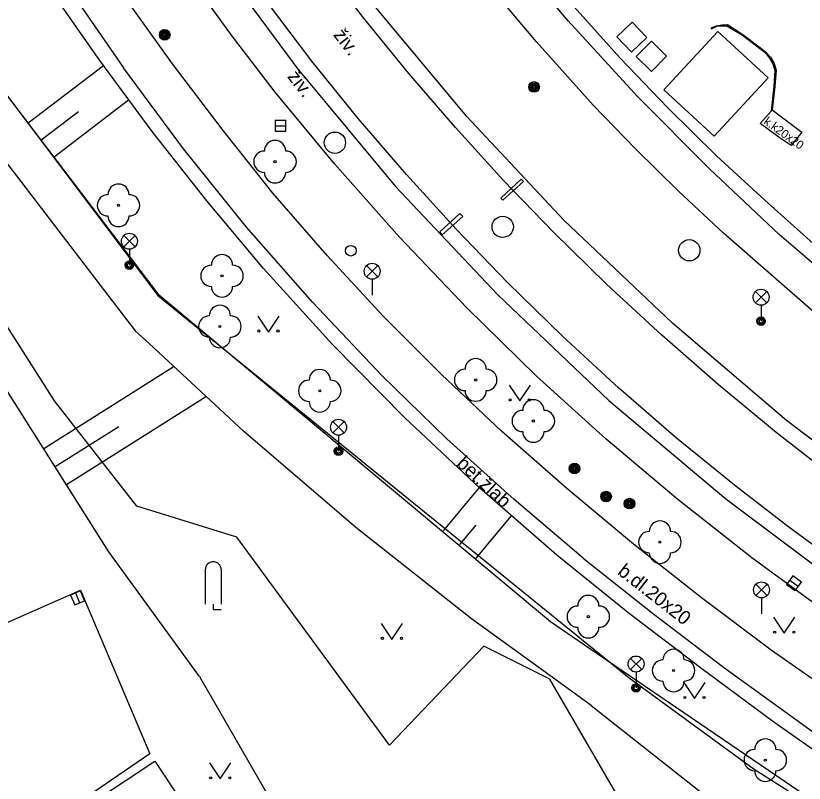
# Model space of a CAD drawing. Extents: x -600391 to -599491, y -1160176 to -1159402.
# Drawn here: x -599700.74 to -599663.72, y -1160137.13 to -1160101.08 of the extents above; entities that cross this region are included whole.
import ezdxf

# ---------------------------------------------------------------- set-up
doc = ezdxf.new("R2010")
doc.units = 0
for name, color, linetype in [('Level 10', 7, 'Continuous'), ('Level 11', 7, 'Continuous'), ('Level 13', 7, 'Continuous'), ('Level 14', 7, 'Continuous'), ('Level 15', 7, 'Continuous'), ('Level 21', 7, 'Continuous'), ('Level 22', 7, 'Continuous'), ('Level 24', 7, 'Continuous'), ('Level 25', 7, 'Continuous'), ('Level 26', 7, 'Continuous'), ('Level 27', 7, 'Continuous'), ('Level 28', 7, 'Continuous'), ('Level 33', 7, 'Continuous'), ('Level 36', 7, 'Continuous'), ('Level 40', 7, 'Continuous'), ('Level 42', 7, 'Continuous'), ('Level 7', 7, 'Continuous'), ('Level 9', 7, 'Continuous')]:
    doc.layers.add(name, color=color, linetype=linetype)

msp = doc.modelspace()

# ---------------------------------------------------------------- linework, layer by layer
at = {"layer": 'Level 10'}
for points in [[(-599673.63, -1160105.29), (-599676.29, -1160102.31), (-599678.85, -1160099.27), (-599681.33, -1160096.14), (-599683.71, -1160092.95)], [(-599688.57, -1160104.68), (-599690.57, -1160102.06), (-599692.4, -1160099.53), (-599694.18, -1160096.97), (-599695.9, -1160094.37)], [(-599676.29, -1160118.01), (-599679.56, -1160114.8), (-599682.72, -1160111.49), (-599685.76, -1160108.06), (-599688.57, -1160104.68)], [(-599667.52, -1160111.29), (-599669.61, -1160109.34), (-599671.65, -1160107.34), (-599673.63, -1160105.29)], [(-599592.64, -1160163.17), (-599597.82, -1160159.76), (-599598.73, -1160159.18), (-599598.77, -1160159.16), (-599601.13, -1160157.61), (-599601.18, -1160157.58), (-599602.26, -1160156.87), (-599609.13, -1160152.32), (-599609.84, -1160151.83), (-599610.01, -1160151.72), (-599619.13, -1160145.6), (-599630.78, -1160137.71), (-599635.8, -1160134.3), (-599636.09, -1160134.09), (-599636.74, -1160133.64), (-599640.38, -1160131.18), (-599640.61, -1160131.02), (-599651.38, -1160123.71), (-599657.07, -1160119.84), (-599658.67, -1160118.68), (-599662.19, -1160115.94), (-599667.52, -1160111.29)], [(-599662.63, -1160129.14), (-599666.19, -1160126.54), (-599669.66, -1160123.81), (-599673.02, -1160120.97), (-599676.29, -1160118.01)], [(-599702.37, -1160130.12), (-599697.7, -1160128.07), (-599694.45, -1160135.76)], [(-599694.45, -1160135.76), (-599698.57, -1160138.57), (-599702.33, -1160141.13)]]:
    msp.add_lwpolyline(points, dxfattribs=at)
at = {"layer": 'Level 11'}
for points in [[(-599576.774, -1160176.079), (-599578.81, -1160175.04), (-599578.82, -1160175.04), (-599585.85, -1160171.36), (-599593.032, -1160167.517), (-599600.1, -1160163.47), (-599609.48, -1160157.72), (-599620.06, -1160150.68), (-599628.64, -1160144.9), (-599637.24, -1160139.08), (-599645.91, -1160133.21), (-599654.83, -1160127.17), (-599659.769, -1160123.732), (-599664.56, -1160120.09), (-599669.916, -1160115.53), (-599675.01, -1160110.68), (-599679.565, -1160105.814), (-599683.84, -1160100.7), (-599687.806, -1160095.364), (-599691.46, -1160089.81), (-599694.56, -1160084.67), (-599703.07, -1160070.36)], [(-599706.78, -1160073.12), (-599698.31, -1160087.39), (-599695.34, -1160092.36), (-599691.52, -1160098.145), (-599687.4, -1160103.72), (-599687.39, -1160103.72), (-599682.907, -1160109.099), (-599678.11, -1160114.2), (-599672.902, -1160119.149), (-599667.4, -1160123.77), (-599662.334, -1160127.573), (-599657.12, -1160131.17), (-599648.43, -1160137.05), (-599639.61, -1160143.02), (-599631.11, -1160148.78), (-599622.43, -1160154.65), (-599611.72, -1160161.75), (-599602.22, -1160167.57), (-599602.21, -1160167.57), (-599587.73, -1160175.57), (-599586.751, -1160176.079)], [(-599715.63, -1160089.26), (-599710.25, -1160096.28), (-599702.67, -1160106.07), (-599696.57, -1160114.01), (-599695.13, -1160115.88)], [(-599709.31, -1160094.1), (-599694.08, -1160114.15), (-599675.64, -1160129.54), (-599674.089, -1160130.598), (-599661.43, -1160139.23), (-599660.86, -1160139.62), (-599659.78, -1160140.32), (-599650.8, -1160146.17), (-599648.69, -1160147.17), (-599644.71, -1160148.89)], [(-599668.16, -1160108.29), (-599671.55, -1160104.88), (-599674.8, -1160101.33), (-599677.91, -1160097.66), (-599680.88, -1160093.87)], [(-599688.67, -1160109.42), (-599691.06, -1160106.41), (-599693.38, -1160103.35), (-599695.61, -1160100.22), (-599697.89, -1160096.82)], [(-599698.2, -1160099.87), (-599695.68, -1160103.53)], [(-599668.1, -1160101.65), (-599667.85, -1160101.55)], [(-599668.1, -1160101.65), (-599668.08, -1160101.7), (-599667.83, -1160101.58), (-599667.58, -1160101.55), (-599667.35, -1160101.55), (-599666.62, -1160102), (-599665.55, -1160102.81), (-599665.35, -1160103.07), (-599665.2, -1160103.35), (-599665.1, -1160103.64), (-599665.15, -1160104.39), (-599665.28, -1160105.56)], [(-599667.85, -1160101.55), (-599667.59, -1160101.51)], [(-599667.59, -1160101.51), (-599667.33, -1160101.5)], [(-599667.33, -1160101.5), (-599666.6, -1160101.97), (-599665.78, -1160102.59)], [(-599667.78, -1160101.82), (-599670.31, -1160104.57)], [(-599665.42, -1160104), (-599667.78, -1160101.82)], [(-599665.78, -1160102.59), (-599665.52, -1160102.79), (-599665.3, -1160103.03), (-599665.14, -1160103.32), (-599665.04, -1160103.64)], [(-599683.55, -1160117.99), (-599686.8, -1160114.56), (-599689.91, -1160111.01), (-599692.87, -1160107.33), (-599695.68, -1160103.53)], [(-599665.04, -1160103.64), (-599665.11, -1160104.4), (-599665.23, -1160105.51), (-599663.84, -1160106.56)], [(-599667.95, -1160106.74), (-599665.42, -1160104)], [(-599670.31, -1160104.57), (-599667.95, -1160106.74)], [(-599654.32, -1160119.59), (-599657.97, -1160117.01), (-599661.5, -1160114.27), (-599664.9, -1160111.36), (-599668.16, -1160108.29)], [(-599677.97, -1160109.65), (-599677.01, -1160108.76), (-599676.9, -1160108.87), (-599677.88, -1160109.74), (-599677.97, -1160109.65)], [(-599677.93, -1160120.6), (-599680.76, -1160117.94), (-599683.49, -1160115.19), (-599686.13, -1160112.35), (-599688.67, -1160109.42)], [(-599679.89, -1160110.37), (-599679.75, -1160110.51), (-599680.72, -1160111.37), (-599680.83, -1160111.24), (-599679.89, -1160110.37)], [(-599673.73, -1160133.49), (-599675.67, -1160132.08), (-599679.34, -1160129.41), (-599684.78, -1160125.12), (-599690.05, -1160120.6), (-599694.48, -1160116.48), (-599695.13, -1160115.88)], [(-599674.11, -1160126.56), (-599677.35, -1160123.8), (-599680.5, -1160120.95), (-599683.55, -1160117.99)], [(-599665.28, -1160130.88), (-599668.55, -1160128.43), (-599671.74, -1160125.9), (-599674.87, -1160123.29), (-599677.93, -1160120.6)], [(-599674.11, -1160126.56), (-599670.78, -1160129.2)], [(-599670.78, -1160129.2), (-599667.51, -1160131.69)], [(-599656.58, -1160136.03), (-599656.74, -1160135.9), (-599657.22, -1160136.52), (-599665.28, -1160130.88)], [(-599667.51, -1160131.69), (-599658.31, -1160138.33), (-599650.2, -1160143.7), (-599646.24, -1160146), (-599643.8, -1160147.45)], [(-599692.11, -1160132.12), (-599673.27, -1160164.85)], [(-599673.73, -1160133.49), (-599668.38, -1160137.71), (-599666.09, -1160139.52), (-599663.05, -1160141.94), (-599657.72, -1160146.18)]]:
    msp.add_lwpolyline(points, dxfattribs=at)
at = {"layer": 'Level 13'}
for points in [[(-599684.41, -1160101.18), (-599686.45, -1160098.52), (-599688.42, -1160095.79), (-599690.3, -1160093.01), (-599692.1, -1160090.18)], [(-599686.85, -1160103.21), (-599688.93, -1160100.46), (-599690.94, -1160097.67), (-599692.87, -1160094.82), (-599694.73, -1160091.92)], [(-599682.29, -1160103.79), (-599684.41, -1160101.18)], [(-599677.65, -1160113.61), (-599680.07, -1160111.11), (-599682.4, -1160108.54), (-599684.67, -1160105.91), (-599686.85, -1160103.21)], [(-599675.51, -1160111.24), (-599677.84, -1160108.82), (-599680.1, -1160106.33), (-599682.29, -1160103.79)], [(-599665.04, -1160120.66), (-599667.76, -1160118.41), (-599670.41, -1160116.09), (-599673, -1160113.7), (-599675.51, -1160111.24)], [(-599666.92, -1160123.19), (-599669.72, -1160120.92), (-599672.44, -1160118.56), (-599675.08, -1160116.13), (-599677.65, -1160113.61)], [(-599655.21, -1160127.81), (-599657.72, -1160126.1), (-599660.2, -1160124.34), (-599662.64, -1160122.52), (-599665.04, -1160120.66)], [(-599656.77, -1160130.51), (-599659.37, -1160128.76), (-599661.92, -1160126.96), (-599664.44, -1160125.1), (-599666.92, -1160123.19)]]:
    msp.add_lwpolyline(points, dxfattribs=at)
at = {"layer": 'Level 14'}
msp.add_lwpolyline([(-599692.11, -1160132.12), (-599696.37, -1160126.26), (-599703.83, -1160114.49), (-599710.69, -1160100.66)], dxfattribs=at)
at = {"layer": 'Level 15'}
for points in [[(-599696.63, -1160103.44), (-599700.16, -1160106.13)], [(-599695.45, -1160105.05), (-599698.94, -1160107.72)], [(-599697.8, -1160105.59), (-599699.55, -1160106.93)], [(-599693.35, -1160117.59), (-599699.43, -1160121.43)], [(-599691.84, -1160119), (-599698.36, -1160123.12)], [(-599695.91, -1160120.39), (-599698.89, -1160122.28)], [(-599678.99, -1160123.25), (-599680.68, -1160125.28)], [(-599677.49, -1160124.58), (-599679.14, -1160126.56)], [(-599679.15, -1160125.01), (-599679.91, -1160125.92)]]:
    msp.add_lwpolyline(points, dxfattribs=at)
at = {"layer": 'Level 21'}
msp.add_lwpolyline([(-599632.22, -1160163.23), (-599625.63, -1160162.75), (-599627.08, -1160161.05), (-599631.51, -1160158.07), (-599634.33, -1160155.48), (-599639.05, -1160154.4), (-599647.01, -1160155.58), (-599651.94, -1160159.14), (-599660.68, -1160161.21), (-599664.34, -1160153.64), (-599667.93, -1160148.13), (-599670.36, -1160143.4), (-599671.33, -1160139.71), (-599675.67, -1160132.25), (-599678.77, -1160130.69), (-599683.2, -1160135.35), (-599690.37, -1160125.58), (-599695.06, -1160124.12), (-599698.92, -1160119.17), (-599710.69, -1160100.66)], dxfattribs=at)
at = {"layer": 'Level 22'}
for centre in [(-599688.57, -1160107.94), (-599695.92, -1160109.99), (-599691.06, -1160113.3), (-599691.16, -1160115.68), (-599679.15, -1160118.19), (-599686.47, -1160118.7), (-599676.44, -1160120.12), (-599670.5, -1160125.81), (-599673.86, -1160129.31), (-599669.86, -1160131.84), (-599665.55, -1160136.05)]:
    msp.add_circle(centre, 0.05, dxfattribs=at)
for centre, start, end in [((-599688.57, -1160107.44), 0, 180), ((-599689.07, -1160107.94), 90, 270), ((-599688.07, -1160107.94), 270, 90), ((-599688.57, -1160108.44), 180, 0), ((-599695.92, -1160109.49), 0, 180), ((-599696.42, -1160109.99), 90, 270), ((-599695.42, -1160109.99), 270, 90), ((-599695.92, -1160110.49), 180, 0), ((-599691.06, -1160112.8), 0, 180), ((-599691.56, -1160113.3), 90, 270), ((-599690.56, -1160113.3), 270, 90), ((-599691.06, -1160113.8), 180, 0), ((-599691.16, -1160115.18), 0, 180), ((-599691.66, -1160115.68), 90, 270), ((-599690.66, -1160115.68), 270, 90), ((-599691.16, -1160116.18), 180, 0), ((-599679.15, -1160117.69), 0, 180), ((-599686.47, -1160118.2), 0, 180), ((-599679.65, -1160118.19), 90, 270), ((-599678.65, -1160118.19), 270, 90), ((-599686.97, -1160118.7), 90, 270), ((-599685.97, -1160118.7), 270, 90), ((-599679.15, -1160118.69), 180, 0), ((-599686.47, -1160119.2), 180, 0), ((-599676.44, -1160119.62), 0, 180), ((-599676.94, -1160120.12), 90, 270), ((-599675.94, -1160120.12), 270, 90), ((-599676.44, -1160120.62), 180, 0), ((-599670.5, -1160125.31), 0, 180), ((-599671, -1160125.81), 90, 270), ((-599670, -1160125.81), 270, 90), ((-599670.5, -1160126.31), 180, 0), ((-599673.86, -1160128.81), 0, 180), ((-599674.36, -1160129.31), 90, 270), ((-599673.36, -1160129.31), 270, 90), ((-599673.86, -1160129.81), 180, 0), ((-599669.86, -1160131.34), 0, 180), ((-599670.36, -1160131.84), 90, 270), ((-599669.36, -1160131.84), 270, 90), ((-599669.86, -1160132.34), 180, 0), ((-599665.55, -1160135.55), 0, 180), ((-599666.05, -1160136.05), 90, 270), ((-599665.05, -1160136.05), 270, 90), ((-599665.55, -1160136.55), 180, 0)]:
    msp.add_arc(centre, 0.5, start, end, dxfattribs=at)
at = {"layer": 'Level 24'}
for points in [[(-599667.82, -1160107.68), (-599670.13, -1160105.41), (-599672.37, -1160103.07), (-599674.53, -1160100.66), (-599676.62, -1160098.19)], [(-599689.11, -1160112.96), (-599691.77, -1160109.78), (-599694.34, -1160106.52), (-599696.8, -1160103.19), (-599699.17, -1160099.78)], [(-599663.31, -1160111.78), (-599665.58, -1160109.75), (-599667.82, -1160107.68)], [(-599675.34, -1160126.42), (-599678.97, -1160123.26), (-599682.49, -1160119.96), (-599685.87, -1160116.53), (-599689.11, -1160112.96)], [(-599661.65, -1160136.73), (-599665.15, -1160134.26), (-599668.6, -1160131.72), (-599672, -1160129.11), (-599675.34, -1160126.42)]]:
    msp.add_lwpolyline(points, dxfattribs=at)
at = {"layer": 'Level 25'}
for centre, radius in [((-599693.75, -1160101.98), 0.25), ((-599693.75, -1160101.98), 0.2), ((-599693.75, -1160101.98), 0.15), ((-599693.75, -1160101.98), 0.1), ((-599693.75, -1160101.98), 0.05), ((-599676.41, -1160104.43), 0.25), ((-599676.41, -1160104.43), 0.2), ((-599676.41, -1160104.43), 0.15), ((-599676.41, -1160104.43), 0.1), ((-599676.41, -1160104.43), 0.05), ((-599674.51, -1160122.35), 0.25), ((-599674.51, -1160122.35), 0.2), ((-599674.51, -1160122.35), 0.15), ((-599674.51, -1160122.35), 0.1), ((-599674.51, -1160122.35), 0.05), ((-599673.03, -1160123.67), 0.25), ((-599673.03, -1160123.67), 0.2), ((-599673.03, -1160123.67), 0.15), ((-599673.03, -1160123.67), 0.1), ((-599673.03, -1160123.67), 0.05), ((-599671.93, -1160124), 0.25), ((-599671.93, -1160124), 0.2), ((-599671.93, -1160124), 0.15), ((-599671.93, -1160124), 0.1), ((-599671.93, -1160124), 0.05)]:
    msp.add_circle(centre, radius, dxfattribs=at)
at = {"layer": 'Level 26'}
for points in [[(-599671.833, -1160102.797), (-599671.113, -1160102.103), (-599671.807, -1160101.383), (-599672.527, -1160102.077)], [(-599670.193, -1160102.989), (-599670.901, -1160102.283), (-599671.607, -1160102.991), (-599670.899, -1160103.697)]]:
    msp.add_lwpolyline(points, close=True, dxfattribs=at)
at = {"layer": 'Level 27'}
for p, q in [((-599688.56, -1160106.26), (-599688.06, -1160106.26)), ((-599664.403, -1160127.594), (-599663.997, -1160127.886)), ((-599697.936, -1160128.199), (-599697.744, -1160128.661))]:
    msp.add_line(p, q, dxfattribs=at)
for points in [[(-599688.56, -1160106.51), (-599688.06, -1160106.51), (-599688.06, -1160106.01), (-599688.56, -1160106.01)], [(-599664.549, -1160127.797), (-599664.143, -1160128.089), (-599663.851, -1160127.683), (-599664.257, -1160127.391)], [(-599698.167, -1160128.295), (-599697.975, -1160128.757), (-599697.513, -1160128.565), (-599697.705, -1160128.103)]]:
    msp.add_lwpolyline(points, close=True, dxfattribs=at)
for centre in [(-599685.76, -1160107.05), (-599677.88, -1160111), (-599669.12, -1160112.1)]:
    msp.add_circle(centre, 0.5, dxfattribs=at)
at = {"layer": 'Level 28'}
msp.add_circle((-599685.01, -1160112.12), 0.25, dxfattribs=at)
at = {"layer": 'Level 33'}
for p, q in [((-599695.675, -1160111.94), (-599695.145, -1160111.41)), ((-599695.675, -1160111.41), (-599695.145, -1160111.94)), ((-599695.41, -1160112.05), (-599695.41, -1160112.8)), ((-599684.275, -1160113.35), (-599683.745, -1160112.82)), ((-599684.275, -1160112.82), (-599683.745, -1160113.35)), ((-599684.01, -1160113.46), (-599684.01, -1160114.21)), ((-599666.015, -1160114.57), (-599665.485, -1160114.04)), ((-599666.015, -1160114.04), (-599665.485, -1160114.57)), ((-599665.75, -1160114.68), (-599665.75, -1160115.43)), ((-599685.855, -1160120.68), (-599685.325, -1160120.15)), ((-599685.855, -1160120.15), (-599685.325, -1160120.68)), ((-599685.59, -1160120.79), (-599685.59, -1160121.54)), ((-599665.995, -1160128.32), (-599665.465, -1160127.79)), ((-599665.995, -1160127.79), (-599665.465, -1160128.32)), ((-599665.73, -1160128.43), (-599665.73, -1160129.18)), ((-599671.885, -1160131.8), (-599671.355, -1160131.27)), ((-599671.885, -1160131.27), (-599671.355, -1160131.8)), ((-599671.62, -1160131.91), (-599671.62, -1160132.66))]:
    msp.add_line(p, q, dxfattribs=at)
for centre, radius in [((-599695.41, -1160111.675), 0.375), ((-599695.41, -1160112.8), 0.2), ((-599695.41, -1160112.8), 0.145), ((-599695.41, -1160112.8), 0.0876), ((-599684.01, -1160113.085), 0.375), ((-599665.75, -1160114.305), 0.375), ((-599665.75, -1160115.43), 0.2), ((-599665.75, -1160115.43), 0.145), ((-599665.75, -1160115.43), 0.0876), ((-599685.59, -1160120.415), 0.375), ((-599685.59, -1160121.54), 0.2), ((-599685.59, -1160121.54), 0.145), ((-599685.59, -1160121.54), 0.0876), ((-599665.73, -1160128.055), 0.375), ((-599671.62, -1160131.535), 0.375), ((-599671.62, -1160132.66), 0.2), ((-599671.62, -1160132.66), 0.145), ((-599671.62, -1160132.66), 0.0876)]:
    msp.add_circle(centre, radius, dxfattribs=at)
at = {"layer": 'Level 36'}
for p, q in [((-599691.845, -1160127.105), (-599691.845, -1160128.73)), ((-599691.095, -1160127.105), (-599691.095, -1160128.73))]:
    msp.add_line(p, q, dxfattribs=at)
for points in [[(-599689.38, -1160115.19), (-599688.88, -1160115.94), (-599688.38, -1160115.19)], [(-599677.58, -1160118.43), (-599677.08, -1160119.18), (-599676.58, -1160118.43)], [(-599691.47, -1160128.73), (-599691.47, -1160128.98), (-599691.095, -1160128.98)], [(-599683.58, -1160129.63), (-599683.08, -1160130.38), (-599682.58, -1160129.63)], [(-599665.16, -1160129.34), (-599664.66, -1160130.09), (-599664.16, -1160129.34)], [(-599669.38, -1160132.41), (-599668.88, -1160133.16), (-599668.38, -1160132.41)], [(-599691.64, -1160136.18), (-599691.14, -1160136.93), (-599690.64, -1160136.18)]]:
    msp.add_lwpolyline(points, dxfattribs=at)
for centre in [(-599689.33, -1160115.89), (-599688.431, -1160115.89), (-599677.53, -1160119.13), (-599676.631, -1160119.13), (-599665.11, -1160130.04), (-599664.211, -1160130.04), (-599683.53, -1160130.33), (-599682.631, -1160130.33), (-599669.33, -1160133.11), (-599668.431, -1160133.11), (-599691.59, -1160136.88), (-599690.691, -1160136.88)]:
    msp.add_circle(centre, 0.05, dxfattribs=at)
msp.add_arc((-599691.47, -1160127.105), 0.375, 0, 180, dxfattribs=at)
at = {"layer": 'Level 7'}
for points in [[(-599664.86, -1160106.83), (-599665.79, -1160106.14), (-599665.28, -1160105.56), (-599665.23, -1160105.51)], [(-599663.84, -1160106.56), (-599664.34, -1160107.18), (-599664.86, -1160106.83)], [(-599698.39, -1160138.87), (-599694.21, -1160136.1), (-599688.15, -1160145.23)]]:
    msp.add_lwpolyline(points, dxfattribs=at)
at = {"layer": 'Level 9'}
for points in [[(-599706.27, -1160098.05), (-599694.08, -1160114.23)], [(-599694.08, -1160114.23), (-599671.94, -1160132.19)], [(-599671.94, -1160132.19), (-599666.08, -1160136.48)], [(-599666.08, -1160136.48), (-599661.51, -1160139.37), (-599659.84, -1160140.42), (-599650.73, -1160146.18)]]:
    msp.add_lwpolyline(points, dxfattribs=at)

# ---------------------------------------------------------------- texts
at = {"layer": 'Level 40'}
for s, height, rotation, p in [('živ.', 0.65, 307.6455, (-599685.86, -1160101.99)), ('živ.', 0.65, 307.6455, (-599688.02, -1160103.95)), ('k.k20x20', 0.4, 323.9577, (-599665.66, -1160106.13)), ('b.dl.20x20', 0.65, 322.0337, (-599672.53, -1160127.28))]:
    msp.add_text(s, height=height, rotation=rotation, dxfattribs=at).set_placement(p)
at = {"layer": 'Level 42'}
msp.add_text('bet.žlab', height=0.65, rotation=317.3523, dxfattribs=at).set_placement((-599680.09, -1160122.18))

doc.saveas('drawing.dxf')
